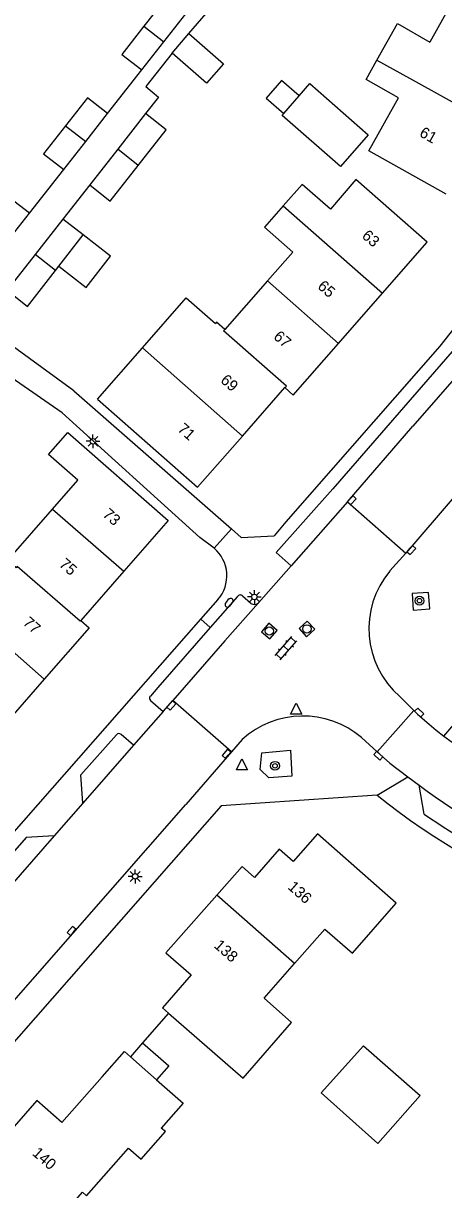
# Model space of a CAD drawing. Extents: x 131000 to 133013, y 393000 to 396501.
# Drawn here: x 131569 to 131606.8, y 395291.1 to 395396 of the extents above; entities that cross this region are included whole.
import ezdxf

# ---------------------------------------------------------------- set-up
doc = ezdxf.new("R2010")
doc.units = 0
for name, color, linetype in [('gg-afsc-erfafscheiding', 7, 'Continuous'), ('gg-afsc-muur', 7, 'Continuous'), ('gg-anno-huisnummerreeks BGT', 7, 'Continuous'), ('gg-bbg-gedigitaliseerde bebouwing', 7, 'Continuous'), ('gg-bbg-gedigitaliseerde bijgebouw', 7, 'Continuous'), ('gg-bbg-hoofdgebouw', 7, 'Continuous'), ('gg-bbg-luifel en loopbrug', 7, 'Continuous'), ('gg-bbg-tussenscheiding', 7, 'Continuous'), ('gg-knt-verharding', 7, 'Continuous'), ('gg-knt-verharding nz', 7, 'Continuous'), ('gt-grn-weggrens', 7, 'Continuous'), ('gt-symb-boom', 7, 'Continuous'), ('gt-symb-brandkraan', 7, 'Continuous'), ('gt-symb-klinker verharding', 7, 'Continuous'), ('gt-symb-kolk', 7, 'Continuous'), ('gt-symb-lichtmast', 7, 'Continuous'), ('gt-symb-rioolschacht', 7, 'Continuous'), ('gt-symb-waterafsluiter', 7, 'Continuous')]:
    doc.layers.add(name, color=color, linetype=linetype)

# ---------------------------------------------------------------- blocks, each defined once
blk = doc.blocks.new('gt0-KOLK')
at = {"layer": 'gt-symb-kolk'}
blk.add_lwpolyline([(0, 0), (0.37, 0), (0.37, 0.4), (-0.38, 0.4), (-0.38, 0), (0, 0)], dxfattribs=at)
blk = doc.blocks.new('gt0-BOOM')
at = {"layer": 'gt-symb-boom'}
for radius in [0.4, 0.2]:
    blk.add_circle((0, 0), radius, dxfattribs=at)
blk = doc.blocks.new('gt0-WAFSL')
at = {"layer": 'gt-symb-waterafsluiter'}
for p, q in [((-0.5, -0.33), (0, 0.67)), ((0, 0.67), (0.5, -0.33)), ((0.5, -0.33), (-0.5, -0.33))]:
    blk.add_line(p, q, dxfattribs=at)
blk = doc.blocks.new('gt0-RS')
at = {"layer": 'gt-symb-rioolschacht'}
blk.add_lwpolyline([(-0.5, -0.5), (0.5, -0.5), (0.5, 0.5), (-0.5, 0.5)], close=True, dxfattribs=at)
blk.add_circle((0, 0), 0.375, dxfattribs=at)
blk = doc.blocks.new('gt0-LMAST')
at = {"layer": 'gt-symb-lichtmast'}
for p, q in [((-0.18, 0.17), (-0.45, 0.44)), ((-0.01, 0.25), (-0.01, 0.62)), ((0.17, 0.17), (0.44, 0.44)), ((-0.26, 0), (-0.63, 0)), ((-0.18, -0.18), (-0.45, -0.45)), ((-0.01, -0.25), (-0.01, -0.63)), ((0.44, -0.45), (0.17, -0.18)), ((0.24, 0), (0.62, 0))]:
    blk.add_line(p, q, dxfattribs=at)
blk.add_circle((-0.01, 0), 0.25, dxfattribs=at)
blk = doc.blocks.new('gt0-BR')
at = {"layer": 'gt-symb-brandkraan'}
for centre, radius, start, end in [((-0.24, 0), 0.206, 107.5669, 252.4331), ((0.6, -2.66), 3, 106.892, 107.5669), ((0, -0.69), 0.938, 73.108, 106.892), ((-0.6, -2.66), 3, 72.4331, 73.108), ((0.24, 0), 0.206, 287.567, 72.4331), ((0.6, 2.66), 3, 252.4331, 253.108), ((0, 0.69), 0.938, 253.108, 286.8921), ((-0.6, 2.66), 3, 286.8921, 287.567)]:
    blk.add_arc(centre, radius, start, end, dxfattribs=at)
blk = doc.blocks.new('gt0-KL1')
at = {"layer": 'gt-symb-klinker verharding'}
for p, q in [((-1.15, 0.3), (1.15, 0.3)), ((-1, -0.3), (-1, 0.3)), ((-0.5, 0.3), (-0.5, 0.45)), ((0, -0.3), (0, 0.3)), ((0.5, 0.3), (0.5, 0.45)), ((1, -0.3), (1, 0.3)), ((-1.15, -0.3), (1.15, -0.3)), ((-0.5, -0.45), (-0.5, -0.3)), ((0.5, -0.45), (0.5, -0.3))]:
    blk.add_line(p, q, dxfattribs=at)

msp = doc.modelspace()

# ---------------------------------------------------------------- linework, layer by layer
at = {"layer": 'gg-afsc-erfafscheiding'}
for p, q in [((131576.55, 395387.85), (131579.63, 395391.79)), ((131569.52, 395378.9), (131572.6, 395382.81)), ((131574.94, 395381.45), (131572.52, 395378.37)), ((131573.51, 395362.92), (131565.18, 395368.98)), ((131573.51, 395362.92), (131587.71, 395350.51))]:
    msp.add_line(p, q, dxfattribs=at)
for points in [[(131583.86, 395395.04), (131587.98, 395399.81), (131591.86, 395404.78), (131590.23, 395406.07)], [(131582.35, 395393.29), (131580, 395390.3), (131581.12, 395389.32), (131579.97, 395387.85)], [(131584.86, 395349.74), (131572.45, 395360.94), (131563.64, 395367.03)], [(131587.71, 395350.51), (131588.58, 395349.74), (131591.55, 395349.88)]]:
    msp.add_lwpolyline(points, dxfattribs=at)
at = {"layer": 'gg-afsc-muur'}
msp.add_line((131582.03, 395306.96), (131579.7, 395304.29), dxfattribs=at)
at = {"layer": 'gg-bbg-gedigitaliseerde bebouwing'}
for p, q in [((131590.96, 395372.82), (131587.11, 395368.44)), ((131575.63, 395362.16), (131579.68, 395366.78)), ((131567.66, 395347.78), (131571.6, 395352.28)), ((131583.35, 395298.86), (131581.38, 395296.62))]:
    msp.add_line(p, q, dxfattribs=at)
for points in [[(131614.4, 395393.66), (131607.43, 395397.6), (131605.57, 395394.29)], [(131600.8, 395392.67), (131602.64, 395395.94), (131605.57, 395394.29)], [(131607.04, 395380.6), (131600.07, 395384.51), (131602.74, 395389.27), (131599.82, 395390.91), (131600.8, 395392.67)], [(131605.31, 395376.28), (131598.9, 395381.92), (131596.61, 395379.27), (131594.06, 395381.47), (131592.37, 395379.55)], [(131592.37, 395379.55), (131590.67, 395377.63), (131593.22, 395375.39), (131590.96, 395372.82)], [(131579.68, 395366.78), (131583.62, 395371.27), (131586.25, 395368.97)], [(131587.11, 395368.44), (131586.36, 395369.1), (131586.25, 395368.97)], [(131571.6, 395352.28), (131573.88, 395354.88), (131571.24, 395357.19), (131572.97, 395359.16)], [(131593.38, 395311.41), (131596.11, 395314.52), (131598.59, 395312.34), (131602.53, 395316.86)], [(131582.03, 395306.96), (131588.74, 395301.12), (131593.12, 395306.11), (131590.64, 395308.29), (131593.38, 395311.41)], [(131571.67, 395287.87), (131574.28, 395290.85), (131574.66, 395290.52), (131578.43, 395294.83), (131579.56, 395293.84), (131581.75, 395296.3), (131581.38, 395296.62)]]:
    msp.add_lwpolyline(points, dxfattribs=at)
at = {"layer": 'gg-bbg-gedigitaliseerde bijgebouw'}
for p, q in [((131582.35, 395393.29), (131583.86, 395395.04)), ((131579.63, 395391.79), (131581.61, 395394.31)), ((131592.41, 395387.85), (131593.8, 395389.45)), ((131574.58, 395385.33), (131576.55, 395387.85)), ((131579.97, 395387.85), (131577.46, 395384.65)), ((131572.6, 395382.81), (131574.58, 395385.33)), ((131577.46, 395384.65), (131574.94, 395381.45)), ((131567.54, 395376.37), (131569.52, 395378.9)), ((131572.52, 395378.37), (131570.02, 395375.17)), ((131574.35, 395376.94), (131572.52, 395378.37)), ((131572.16, 395374.13), (131574.35, 395376.94)), ((131570.02, 395375.17), (131567.52, 395371.96)), ((131571.85, 395373.73), (131572.16, 395374.13))]:
    msp.add_line(p, q, dxfattribs=at)
for points in [[(131583.23, 395397.11), (131581.79, 395398.22), (131579.81, 395395.7)], [(131581.61, 395394.31), (131583.59, 395396.83), (131583.23, 395397.11)], [(131579.81, 395395.7), (131577.83, 395393.17), (131579.63, 395391.79)], [(131583.86, 395395.04), (131586.97, 395392.33), (131585.46, 395390.59), (131582.35, 395393.29)], [(131593.8, 395389.45), (131594.76, 395390.55), (131600.01, 395385.94)], [(131576.55, 395387.85), (131574.75, 395389.26), (131572.77, 395386.74)], [(131579.3, 395383.18), (131581.81, 395386.38), (131579.97, 395387.85)], [(131600.01, 395385.94), (131597.53, 395383.1), (131592.27, 395387.69), (131592.41, 395387.85)], [(131572.77, 395386.74), (131570.79, 395384.22), (131572.6, 395382.81)], [(131574.94, 395381.45), (131576.79, 395379.98), (131579.3, 395383.18)], [(131569.52, 395378.9), (131567.71, 395380.29), (131565.74, 395377.78)], [(131567.52, 395371.96), (131569.35, 395370.51), (131571.85, 395373.73)], [(131595.78, 395299.79), (131599.58, 395304.03), (131604.68, 395299.56), (131600.88, 395295.24), (131595.78, 395299.79)]]:
    msp.add_lwpolyline(points, dxfattribs=at)
at = {"layer": 'gg-bbg-hoofdgebouw'}
for p, q in [((131601.29, 395371.7), (131605.31, 395376.28)), ((131597.33, 395367.19), (131601.29, 395371.7)), ((131588.68, 395358.85), (131592.51, 395363.21)), ((131578, 395346.69), (131574.15, 395342.28)), ((131570.85, 395336.99), (131566.83, 395332.41)), ((131581.48, 395307.44), (131582.03, 395306.96)), ((131578.61, 395303.04), (131580.96, 395300.96)), ((131580.96, 395300.96), (131583.35, 395298.86))]:
    msp.add_line(p, q, dxfattribs=at)
for points in [[(131592.51, 395363.21), (131593.25, 395362.54), (131597.33, 395367.19)], [(131575.63, 395362.16), (131584.65, 395354.25), (131588.68, 395358.85)], [(131572.97, 395359.16), (131582, 395351.25), (131578, 395346.69)], [(131574.15, 395342.28), (131574.9, 395341.62), (131570.85, 395336.99)], [(131602.53, 395316.86), (131595.46, 395323.09), (131593.27, 395320.6), (131592.01, 395321.7), (131589.77, 395319.17), (131588.66, 395320.16), (131586.37, 395317.57)], [(131586.37, 395317.57), (131581.79, 395312.37), (131584.06, 395310.39), (131581.48, 395307.44)], [(131576.07, 395301.24), (131578.06, 395303.52), (131578.61, 395303.04)], [(131576.07, 395301.24), (131572.42, 395297.13), (131570.18, 395299.1), (131565.26, 395293.49)]]:
    msp.add_lwpolyline(points, dxfattribs=at)
at = {"layer": 'gg-bbg-luifel en loopbrug'}
msp.add_line((131579.7, 395304.29), (131578.61, 395303.04), dxfattribs=at)
for points in [[(131593.8, 395389.45), (131592.21, 395390.83), (131590.82, 395389.24), (131592.41, 395387.85)], [(131572.16, 395374.13), (131574.62, 395372.22), (131576.81, 395375.03), (131574.35, 395376.94)], [(131579.7, 395304.29), (131582.07, 395302.21), (131580.96, 395300.96)]]:
    msp.add_lwpolyline(points, dxfattribs=at)
at = {"layer": 'gg-bbg-tussenscheiding'}
for p, q in [((131579.81, 395395.7), (131581.61, 395394.31)), ((131572.77, 395386.74), (131574.58, 395385.33)), ((131579.3, 395383.18), (131577.46, 395384.65)), ((131592.37, 395379.55), (131601.29, 395371.7)), ((131571.85, 395373.73), (131570.02, 395375.17)), ((131590.96, 395372.82), (131597.33, 395367.19)), ((131588.68, 395358.85), (131579.68, 395366.78)), ((131571.6, 395352.28), (131578, 395346.69)), ((131564.46, 395342.62), (131570.85, 395336.99)), ((131593.38, 395311.41), (131586.37, 395317.57))]:
    msp.add_line(p, q, dxfattribs=at)
for points in [[(131600.8, 395392.67), (131603.74, 395391.04), (131613.35, 395385.69)], [(131592.51, 395363.21), (131592.65, 395363.35), (131586.99, 395368.31), (131587.11, 395368.44)], [(131574.15, 395342.28), (131574.07, 395342.2), (131568.42, 395347.12), (131568.32, 395347), (131567.56, 395347.67), (131567.66, 395347.78)]]:
    msp.add_lwpolyline(points, dxfattribs=at)
at = {"layer": 'gg-knt-verharding'}
for p, q in [((131609.66, 395368.88), (131596.83, 395354.1)), ((131598.14, 395352.94), (131603.39, 395348.33)), ((131607.76, 395353.38), (131603.39, 395348.33)), ((131592.6, 395351.13), (131591.55, 395349.88)), ((131586.14, 395348.77), (131584.86, 395349.74)), ((131603.39, 395348.33), (131601.97, 395346.72)), ((131593.09, 395347.19), (131590.13, 395343.85)), ((131584.94, 395342.4), (131586.49, 395344.16)), ((131590.13, 395343.85), (131587.11, 395340.43)), ((131539.04, 395290.13), (131584.94, 395342.4)), ((131587.11, 395340.43), (131582.41, 395335.08)), ((131581.06, 395336.24), (131580.4, 395335.45)), ((131580.42, 395335.06), (131581.54, 395334.08)), ((131587.71, 395330.47), (131582.41, 395335.08)), ((131602.85, 395335.43), (131604.13, 395334.16)), ((131581.54, 395334.08), (131578.89, 395331.05)), ((131604.13, 395334.16), (131600.83, 395330.46)), ((131578.89, 395331.05), (131577.77, 395332.02)), ((131588.66, 395331.56), (131587.71, 395330.47)), ((131600.83, 395330.46), (131599.4, 395331.74)), ((131587.71, 395330.47), (131583.58, 395325.73)), ((131600.83, 395330.46), (131601.97, 395329.43)), ((131601.97, 395329.43), (131603.57, 395328.22)), ((131603.57, 395328.22), (131604.59, 395327.45)), ((131605.06, 395324.86), (131604.59, 395327.45)), ((131475.9, 395202.82), (131583.58, 395325.73)), ((131574.31, 395325.84), (131571.73, 395322.89))]:
    msp.add_line(p, q, dxfattribs=at)
for points in [[(131610.81, 395371.75), (131610.5, 395372.05), (131606.45, 395366.94), (131592.6, 395351.13)], [(131596.83, 395354.1), (131591.74, 395348.39), (131593.09, 395347.19)], [(131604.07, 395343.21), (131605.55, 395343.31), (131605.45, 395344.8), (131603.96, 395344.71), (131604.07, 395343.21)], [(131604.13, 395334.16), (131604.46, 395333.84), (131606.12, 395332.4), (131606.81, 395331.87)], [(131574.31, 395325.84), (131574.15, 395328.4), (131577.35, 395331.99)], [(131591.07, 395328.11), (131590.29, 395328.86), (131590.44, 395330.38), (131593.02, 395330.61), (131593.14, 395328.26), (131591.07, 395328.11)], [(131600.81, 395326.56), (131586.76, 395325.59), (131542.82, 395275.58), (131478.41, 395201.87)], [(131571.73, 395322.89), (131569.21, 395322.74), (131562.02, 395314.55), (131562.16, 395311.98)]]:
    msp.add_lwpolyline(points, dxfattribs=at)
for centre, radius, start, end in [((131584.05, 395346.29), 3.24, 318.7058, 49.8978), ((131608.12, 395341.52), 8.05, 139.8207, 229.0986), ((131580.6, 395335.27), 0.278, 138.0256, 228.6393), ((131594.13, 395325.56), 8.12, 49.5647, 132.3242), ((131577.57, 395331.8), 0.3, 49.4243, 139.745), ((131639.25, 395374.63), 53.67, 232.8161, 264.6494), ((131639.54, 395374.68), 61.77, 231.1749, 268.3107), ((131638.52, 395372.93), 58.57, 235.158, 245.8373)]:
    msp.add_arc(centre, radius, start, end, dxfattribs=at)
at = {"layer": 'gg-knt-verharding nz'}
for p, q in [((131598.14, 395352.94), (131604.03, 395359.74)), ((131598.14, 395352.94), (131593.09, 395347.19)), ((131588.25, 395344.44), (131585.79, 395341.63)), ((131589.45, 395343.8), (131588.7, 395344.47)), ((131585.79, 395341.63), (131581.06, 395336.24)), ((131581.54, 395334.08), (131582.41, 395335.08)), ((131578.89, 395331.05), (131574.31, 395325.84)), ((131571.73, 395322.89), (131562.16, 395311.98))]:
    msp.add_line(p, q, dxfattribs=at)
msp.add_lwpolyline([(131612.01, 395369.17), (131608.59, 395364.95), (131604.03, 395359.74)], dxfattribs=at)
for centre, radius, start, end in [((131588.49, 395344.28), 0.283, 40.4619, 146.6276), ((131589.76, 395344.27), 0.563, 236.4349, 310.4965), ((131639.4, 395374.12), 58.22, 233.2863, 247.3949)]:
    msp.add_arc(centre, radius, start, end, dxfattribs=at)
at = {"layer": 'gt-grn-weggrens'}
for p, q in [((131587.71, 395350.51), (131586.14, 395348.77)), ((131584.94, 395342.4), (131585.79, 395341.63)), ((131606.81, 395331.87), (131608.45, 395333.74)), ((131600.81, 395326.56), (131603.57, 395328.22))]:
    msp.add_line(p, q, dxfattribs=at)

# ---------------------------------------------------------------- block references
at = {"layer": 'gt-symb-boom'}
for p in [(131604.63, 395344.05), (131591.62, 395329.2)]:
    msp.add_blockref('gt0-BOOM', p, dxfattribs=at)
at = {"layer": 'gt-symb-brandkraan', "rotation": 49.90831919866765}
msp.add_blockref('gt0-BR', (131587.48, 395343.86), dxfattribs=at)
at = {"layer": 'gt-symb-klinker verharding', "rotation": 48.485380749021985}
msp.add_blockref('gt0-KL1', (131592.61, 395339.78), dxfattribs=at)
at = {"layer": 'gt-symb-kolk'}
for p, rotation in [((131598.39, 395353.2), -133.865578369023), ((131603.74, 395348.73), -130.82493528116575), ((131582.13, 395334.75), -131.22540127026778), ((131604.46, 395333.84), -44.71656029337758), ((131587.41, 395330.15), 48.40451829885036), ((131601.05, 395330.26), 138.3236422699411), ((131573.46, 395314.22), 49.05673786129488)]:
    msp.add_blockref('gt0-KOLK', p, dxfattribs=dict(at, rotation=rotation))
at = {"layer": 'gt-symb-lichtmast'}
for p in [(131575.24, 395358.38), (131589.77, 395344.39), (131579.04, 395319.26)]:
    msp.add_blockref('gt0-LMAST', p, dxfattribs=at)
at = {"layer": 'gt-symb-rioolschacht'}
for p, rotation in [((131591.11, 395341.32), -130.25318526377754), ((131594.49, 395341.51), -47.3910038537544)]:
    msp.add_blockref('gt0-RS', p, dxfattribs=dict(at, rotation=rotation))
at = {"layer": 'gt-symb-waterafsluiter'}
for p in [(131593.53, 395334.16), (131588.64, 395329.17)]:
    msp.add_blockref('gt0-WAFSL', p, dxfattribs=at)

# ---------------------------------------------------------------- texts
at = {"layer": 'gg-anno-huisnummerreeks BGT'}
for s, rotation, p in [('61', 330.4, (131604.54, 395385.86)), ('63', 318.7, (131599.37, 395376.75)), ('65', 318.7, (131595.38, 395372.21)), ('67', 318.7, (131591.41, 395367.68)), ('69', 318.7, (131586.64, 395363.76)), ('71', 318.7, (131582.78, 395359.37)), ('73', 318.8, (131576.04, 395351.7)), ('75', 318.8, (131572.12, 395347.22)), ('77', 318.8, (131568.85, 395341.96)), ('136', 318.5, (131592.7, 395318.2)), ('138', 318.6, (131586.06, 395312.93)), ('140', 318.7, (131569.7, 395294.26))]:
    msp.add_text(s, height=1, rotation=rotation, dxfattribs=at).set_placement(p)

doc.saveas('drawing.dxf')
